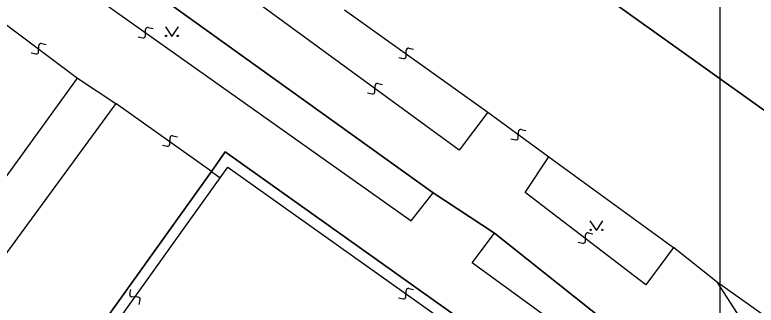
# Model space of a CAD drawing. Extents: x -400488 to -400124, y -1251493 to -1251223.
# Drawn here: x -400282.93 to -400248.76, y -1251327.13 to -1251313.75 of the extents above; entities that cross this region are included whole.
import ezdxf

# ---------------------------------------------------------------- set-up
doc = ezdxf.new("R2010")
doc.units = 0
doc.layers.add('Level 3', color=7, linetype='Continuous')
doc.layers.add('Level 63', color=7, linetype='Continuous')

msp = doc.modelspace()

# ---------------------------------------------------------------- linework, layer by layer
at = {"layer": 'Level 3'}
msp.add_lwpolyline([(-400397.431, -1251233.087), (-400250.431, -1251233.087), (-400250.431, -1251440.987), (-400397.431, -1251440.987)], close=True, dxfattribs=at)
at = {"layer": 'Level 63'}
for p, q in [((-400247.51, -1251318.79), (-400281.26, -1251294.6)), ((-400281.26, -1251294.6), (-400247.51, -1251318.79)), ((-400288.16, -1251304.36), (-400263.64, -1251321.96)), ((-400263.64, -1251321.96), (-400288.16, -1251304.36)), ((-400289.15, -1251305.89), (-400264.66, -1251323.25)), ((-400262.45, -1251319.98), (-400271.92, -1251313.08)), ((-400267.74, -1251313.52), (-400261.12, -1251318.24)), ((-400283.64, -1251313.98), (-400280.04, -1251316.67)), ((-400276.911, -1251314.717), (-400276.899, -1251314.423)), ((-400276.778, -1251314.329), (-400276.56, -1251314.377)), ((-400275.99, -1251314.3), (-400275.69, -1251314.75)), ((-400275.69, -1251314.75), (-400275.39, -1251314.3)), ((-400277.25, -1251314.763), (-400277.032, -1251314.811)), ((-400281.7, -1251315.071), (-400281.482, -1251315.119)), ((-400281.833, -1251315.459), (-400281.821, -1251315.165)), ((-400264.897, -1251315.676), (-400264.885, -1251315.383)), ((-400264.764, -1251315.289), (-400264.546, -1251315.336)), ((-400282.172, -1251315.506), (-400281.954, -1251315.553)), ((-400265.236, -1251315.723), (-400265.018, -1251315.77)), ((-400290.07, -1251330.5), (-400280.04, -1251316.67)), ((-400280.04, -1251316.67), (-400278.27, -1251317.84)), ((-400266.334, -1251317.301), (-400266.323, -1251317.008)), ((-400266.201, -1251316.914), (-400265.984, -1251316.961)), ((-400266.673, -1251317.348), (-400266.455, -1251317.395)), ((-400278.27, -1251317.84), (-400288.42, -1251331.66)), ((-400273.87, -1251320.97), (-400278.27, -1251317.84)), ((-400261.12, -1251318.24), (-400262.45, -1251319.98)), ((-400261.12, -1251318.24), (-400258.31, -1251320.3)), ((-400259.721, -1251319.417), (-400259.709, -1251319.123)), ((-400259.588, -1251319.029), (-400259.37, -1251319.077)), ((-400275.784, -1251319.712), (-400275.773, -1251319.418)), ((-400275.652, -1251319.324), (-400275.434, -1251319.372)), ((-400260.06, -1251319.463), (-400259.842, -1251319.511)), ((-400276.123, -1251319.759), (-400275.906, -1251319.806)), ((-400273.23, -1251320.07), (-400273.87, -1251320.97)), ((-400273.87, -1251320.97), (-400273.23, -1251320.07)), ((-400255.99, -1251332.31), (-400273.23, -1251320.07)), ((-400273.23, -1251320.07), (-400255.99, -1251332.31)), ((-400259.41, -1251321.94), (-400258.31, -1251320.3)), ((-400258.31, -1251320.3), (-400252.57, -1251324.47)), ((-400273.46, -1251321.26), (-400273.11, -1251320.77)), ((-400273.11, -1251320.77), (-400256.69, -1251332.43)), ((-400273.87, -1251320.97), (-400282.02, -1251332.37)), ((-400282.02, -1251332.37), (-400273.87, -1251320.97)), ((-400281.32, -1251332.25), (-400273.46, -1251321.26)), ((-400273.87, -1251320.97), (-400273.46, -1251321.26)), ((-400264.66, -1251323.25), (-400263.64, -1251321.96)), ((-400263.64, -1251321.96), (-400260.82, -1251323.81)), ((-400260.82, -1251323.81), (-400263.64, -1251321.96)), ((-400253.85, -1251326.2), (-400259.41, -1251321.94)), ((-400256.42, -1251323.24), (-400256.12, -1251323.69)), ((-400256.12, -1251323.69), (-400255.82, -1251323.24)), ((-400261.85, -1251325.18), (-400260.82, -1251323.81)), ((-400260.82, -1251323.81), (-400253.54, -1251329.6)), ((-400253.54, -1251329.6), (-400260.82, -1251323.81)), ((-400256.631, -1251324.182), (-400256.619, -1251323.889)), ((-400256.498, -1251323.795), (-400256.28, -1251323.842)), ((-400256.97, -1251324.229), (-400256.752, -1251324.276)), ((-400252.57, -1251324.47), (-400253.85, -1251326.2)), ((-400250.54, -1251326.08), (-400252.57, -1251324.47)), ((-400254.37, -1251330.62), (-400261.85, -1251325.18)), ((-400248.94, -1251328.55), (-400250.54, -1251326.08)), ((-400237.21, -1251335.61), (-400250.54, -1251326.08)), ((-400277.631, -1251326.628), (-400277.583, -1251326.41)), ((-400264.773, -1251326.359), (-400264.555, -1251326.407)), ((-400277.243, -1251326.761), (-400277.537, -1251326.749)), ((-400264.906, -1251326.747), (-400264.894, -1251326.453)), ((-400277.197, -1251327.1), (-400277.149, -1251326.882)), ((-400265.245, -1251326.793), (-400265.027, -1251326.841))]:
    msp.add_line(p, q, dxfattribs=at)
for centre in [(-400275.96, -1251314.72), (-400275.42, -1251314.72), (-400256.39, -1251323.66), (-400255.85, -1251323.66)]:
    msp.add_circle(centre, 0.03, dxfattribs=at)
for centre, start, end in [((-400276.799, -1251314.427), 77.7527, 177.7631), ((-400277.011, -1251314.713), 257.753, 357.7631), ((-400281.721, -1251315.169), 77.7527, 177.7631), ((-400281.933, -1251315.455), 257.753, 357.7631), ((-400264.785, -1251315.386), 77.7527, 177.7631), ((-400264.997, -1251315.672), 257.753, 357.7631), ((-400266.223, -1251317.011), 77.7527, 177.7631), ((-400266.434, -1251317.297), 257.753, 357.7631), ((-400259.609, -1251319.127), 77.7527, 177.7631), ((-400275.673, -1251319.422), 77.7527, 177.7631), ((-400259.821, -1251319.413), 257.753, 357.7631), ((-400275.884, -1251319.708), 257.753, 357.7631), ((-400256.519, -1251323.893), 77.7527, 177.7631), ((-400256.731, -1251324.179), 257.753, 357.7631), ((-400264.794, -1251326.457), 77.7527, 177.7631), ((-400277.533, -1251326.649), 167.7527, 267.7631), ((-400277.247, -1251326.861), 347.753, 87.7631), ((-400265.006, -1251326.743), 257.753, 357.7631)]:
    msp.add_arc(centre, 0.1, start, end, dxfattribs=at)

doc.saveas('drawing.dxf')
